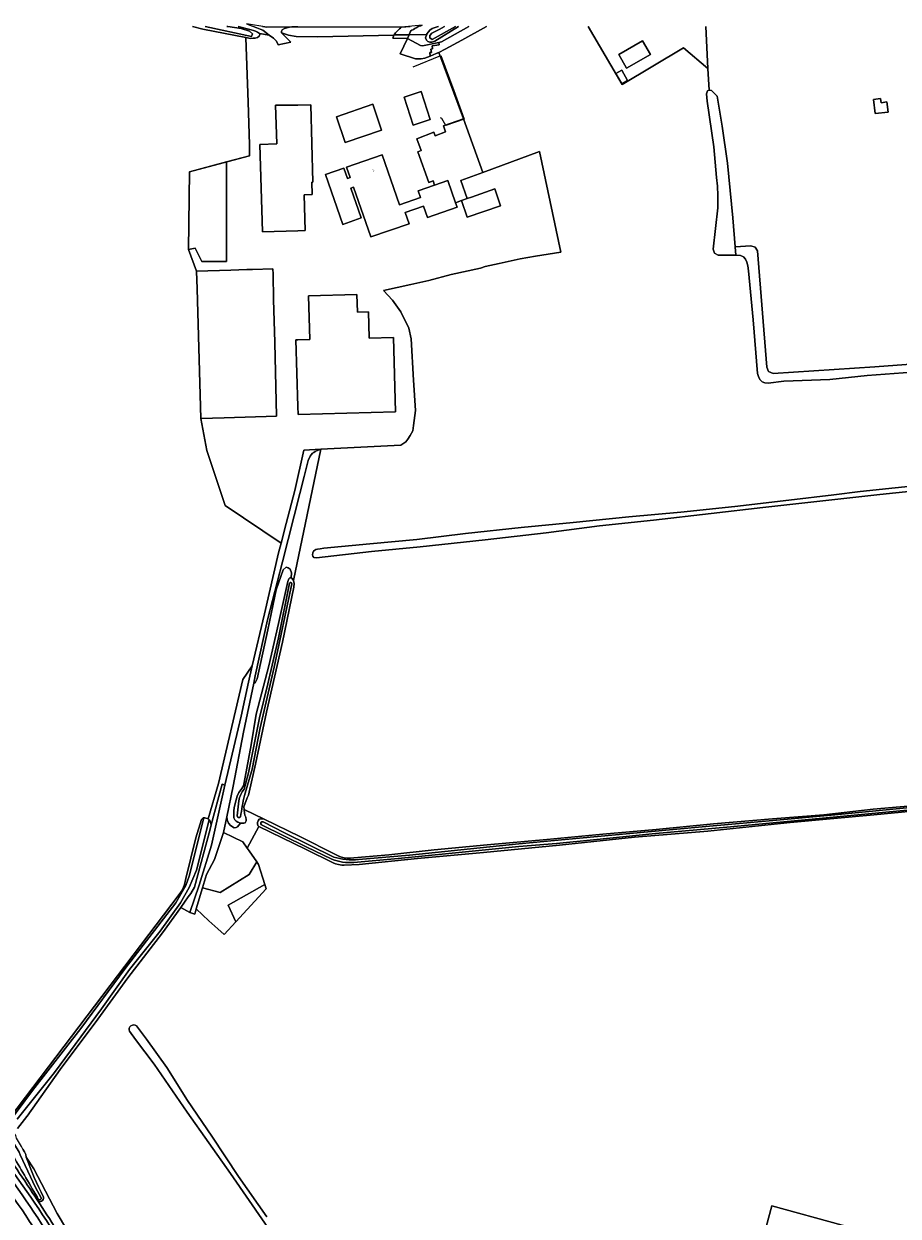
# Model space of a CAD drawing. Header units: metres. Extents: x 151448 to 154749, y 463108 to 465296.
# Tile 427 of 449: x 153906 to 154205, y 464889 to 465296. Entities that reach past the tile are written whole.
import ezdxf
from ezdxf.enums import TextEntityAlignment as Align

# ---------------------------------------------------------------- set-up
doc = ezdxf.new("R2010")
doc.units = ezdxf.units.M
for name, color, linetype, lineweight in [('B-PV-GR-BEPLANTING_CULTUUR_BOSPLANTSOEN-GV', 253, 'Continuous', 9), ('B-PV-GR-FRUITTEELT_BOOMGAARD_LAAGSTAM-GV', 253, 'Continuous', 9), ('B-PV-GR-GRAS-GV', 253, 'Continuous', 9), ('B-PV-GR-GROENVOORZIENING-GV', 253, 'Continuous', 9), ('B-PV-GR-HOUTWAL-GV', 253, 'Continuous', 9), ('B-PV-IE-TERREINAFSCHEIDING_KUNSTMATIG_HEKWERK-G', 253, 'Continuous', 9), ('B-PV-OG-BEBOUWING-GV', 1, 'Continuous', 9), ('B-PV-OG-BEBOUWING-T18', 2, 'Continuous', 9), ('B-PV-OG-TERREIN_BEGROEID-GV', 253, 'Continuous', 9), ('B-PV-OG-TERREIN_ERF-GV', 253, 'Continuous', 9), ('B-PV-OG-TERREIN_OEVER-GV', 253, 'Continuous', 9), ('B-PV-OG-WATER-GV', 253, 'Continuous', 9), ('B-PV-OG-WATER_SLOOT-GV', 253, 'Continuous', 9), ('B-PV-VH-GESLOTENVERHARDING_ASFALT-GV', 253, 'Continuous', 9), ('B-PV-VH-HALFVERHARDING_GRIND-GV', 253, 'Continuous', 9), ('B-PV-VH-ONVERHARD_ZAND-GV', 253, 'Continuous', 9), ('B-PV-VH-OPENVERHARDING_BETONELEMENT-GV', 253, 'Continuous', 9)]:
    doc.layers.add(name, color=color, linetype=linetype, lineweight=lineweight)
doc.styles.add('Drong', font='txt', dxfattribs={"height": 1.8})

msp = doc.modelspace()

# ---------------------------------------------------------------- linework, layer by layer
at = {"layer": 'B-PV-GR-BEPLANTING_CULTUUR_BOSPLANTSOEN-GV', "flags": 128}
msp.add_lwpolyline([(153933.037, 464863.03), (153935.403, 464859.644), (153929.538, 464869.825), (153917.766, 464889.518), (153909.765, 464904.731), (153907.15, 464908.676)], dxfattribs=at)
at = {"layer": 'B-PV-GR-BEPLANTING_CULTUUR_BOSPLANTSOEN-GV'}
for points in [[(153907.15, 464908.676, 0.0225382), (153913.077, 464895.039)], [(153913.077, 464895.039, -0.8558677), (153910.991, 464894.086)], [(153910.991, 464894.086, -0.0078875), (153923.99, 464873.543)]]:
    msp.add_lwpolyline(points, format="xyb", dxfattribs=at)
at = {"layer": 'B-PV-GR-FRUITTEELT_BOOMGAARD_LAAGSTAM-GV', "flags": 128}
msp.add_lwpolyline([(153962.96, 465245.208), (153962.652, 465218.635), (153964.907, 465219.081), (153967.158, 465214.6), (153975.623, 465214.6), (153975.623, 465248.594)], close=True, dxfattribs=at)
at = {"layer": 'B-PV-GR-GRAS-GV', "flags": 128}
for points in [[(153901.584, 464922.167), (153959.489, 464998.424), (153960.228, 464999.509), (153960.811, 465000.576), (153961.231, 465001.779), (153961.7, 465003.859), (153965.163, 465017.791), (153967.066, 465024.03), (153967.614, 465024.583), (153967.942, 465024.61), (153968.27, 465024.636), (153969.41, 465024.273), (153972.873, 465036.285), (153981.194, 465071.775), (153984.383, 465076.498), (153988.665, 465094.298), (153993.459, 465115.039), (153994.312, 465118.345), (153975.156, 465131.205), (153968.872, 465149.99), (153966.876, 465160.937), (153965.576, 465205.278), (153965.399, 465211.316), (153962.652, 465218.635), (153962.96, 465245.208), (153975.623, 465248.594), (153983.55, 465250.713), (153983.453, 465254.506), (153983.069, 465268.971), (153982.194, 465290.941), (153982.189, 465291.062), (153967.565, 465293.877), (153964.016, 465294.866)], [(153979.645, 465294.866), (153984.056, 465293.674)], [(154064.492, 465294.866), (154056.087, 465290.17), (154050.357, 465287.067), (154048.209, 465286.002), (154056.628, 465263.298), (154063.265, 465245.004), (154082.537, 465252.137), (154089.917, 465217.785), (154081.238, 465216.354), (154075.951, 465215.499), (154068.756, 465213.911), (154064.008, 465212.837), (154062.423, 465212.318), (154052.407, 465210.108), (154044.763, 465208.093), (154038.574, 465206.738), (154029.237, 465204.694), (154032.317, 465201.419), (154035.173, 465197.389), (154037.945, 465191.835), (154038.757, 465188.169), (154039.541, 465174.018), (154040.183, 465163.673), (154039.539, 465158.533), (154039.292, 465156.803), (154038.356, 465155.126), (154037.597, 465153.926), (154036.855, 465152.991), (154035.184, 465151.846), (154007.917, 465150.444), (153998.563, 465105.608), (153998.735, 465104.578), (153998.672, 465103.361), (153994.727, 465084.638), (153989.351, 465060.686), (153985.519, 465042.938), (153983.332, 465033.411), (153983.164, 465032.297), (153982.66, 465031.462), (153981.608, 465028.298), (153981.616, 465027.491), (153988.553, 465024.128), (154000.741, 465018.174), (154012.85, 465012.024), (154013.985, 465011.517), (154014.957, 465011.152), (154015.882, 465010.942), (154016.851, 465010.837), (154017.998, 465010.854), (154019.11, 465010.963), (154031.147, 465012), (154046.608, 465013.62), (154064.755, 465015.335), (154085.102, 465017.194), (154104.199, 465018.982), (154122.484, 465020.613), (154141.978, 465022.549), (154162.153, 465024.245), (154179.715, 465025.62), (154196.626, 465027.519), (154214.998, 465029.156)], [(153986.906, 465292.498), (153990.217, 465291.92), (153987.994, 465293.572), (153984.698, 465294.866)], [(154058.461, 465294.866), (154049.081, 465289.548), (154048.231, 465289.373), (154048.257, 465288.559), (154045.952, 465288.261), (154046.068, 465287.249), (154045.504, 465287.1), (154045.719, 465285.989), (154045.155, 465285.989), (154045.216, 465284.71), (154047.329, 465285.566), (154048.209, 465286.002), (154050.357, 465287.067), (154056.087, 465290.17), (154064.492, 465294.866)], [(154209.961, 465176.814), (154194.53, 465175.6), (154181.827, 465174.335), (154166.095, 465173.732), (154160.677, 465173.082), (154159.535, 465173.141), (154158.679, 465173.517), (154157.989, 465174.144), (154157.483, 465175.024), (154157.095, 465176.293), (154155.634, 465194.694), (154153.958, 465211.386), (154153.754, 465213.103), (154153.432, 465214.317), (154153.009, 465215.345), (154152.317, 465216.149), (154151.275, 465216.664), (154149.705, 465216.795), (154149.635, 465216.794), (154147.849, 465216.757), (154143.588, 465216.697), (154142.322, 465217.415), (154141.934, 465218.787), (154143.474, 465232.952), (154143.518, 465237.074), (154143.352, 465240.304), (154143.039, 465243.263), (154142.186, 465253.749), (154139.857, 465269.296), (154139.658, 465271.866), (154140.021, 465272.821), (154140.538, 465273.063), (154140.147, 465280.544), (154131.744, 465287.577), (154110.868, 465275.022), (154099.212, 465294.866)], [(154217.446, 465136.962), (154198.89, 465135.014), (154179.395, 465132.893), (154158.876, 465130.588), (154141.203, 465128.535), (154121.554, 465126.3), (154103.041, 465124.262), (154084.839, 465121.889), (154063.968, 465119.559), (154041.811, 465117.085), (154025.175, 465115.562), (154006.352, 465113.359), (154005.452, 465113.476), (154005.11, 465113.9), (154005.044, 465114.378), (154005.138, 465115.14), (154005.36, 465115.694), (154005.761, 465115.99), (154006.141, 465116.188), (154006.745, 465116.318), (154007.661, 465116.479), (154008.853, 465116.664), (154024.628, 465118.2), (154040.616, 465119.604), (154057.24, 465121.738), (154076.315, 465123.684), (154094.06, 465125.415), (154113.048, 465127.44), (154130.863, 465128.975), (154149.31, 465130.929), (154167.761, 465133.084), (154183.09, 465134.883), (154192.176, 465136.068), (154216.043, 465138.5)], [(154215.701, 465027.48), (154196.818, 465025.619), (154168.242, 465023.032), (154140.101, 465020.035), (154115.015, 465017.937), (154089.389, 465015.274), (154063.429, 465012.725), (154040.915, 465010.747), (154020.917, 465008.661), (154015.817, 465008.454), (154015.073, 465008.458), (154013.896, 465008.596), (154012.879, 465008.84), (154012.092, 465009.178), (154002.677, 465013.908), (153986.736, 465021.628), (153982.698, 465014.267), (153983.378, 465013.263), (153985.982, 465009.525), (153986.576, 465008.673), (153988.713, 465001.876), (153989.179, 465000.395), (153978.867, 464989.066), (153974.887, 464984.694), (153972.64, 464986.711), (153969.583, 464989.456), (153965.324, 464993.534), (153964.776, 464991.692), (153963.113, 464992.299), (153959.99, 464993.977), (153953.787, 464985.281), (153941.877, 464969.926), (153931.717, 464955.851), (153918.799, 464938.601), (153907.504, 464922.654), (153907.403, 464922.553), (153904.198, 464918.486)], [(153994.055, 464878.379), (153977.04, 464903.131), (153962.219, 464924.038), (153950.94, 464940.412), (153944.519, 464948.929), (153942.489, 464951.688)], [(153944.93, 464953.514), (153948.335, 464948.961), (153955.24, 464939.271), (153962.282, 464928.009), (153970.613, 464915.832), (153979.743, 464902.147), (153989.364, 464888.345)], [(153906.044, 464911.489), (153906.641, 464910.55), (153907.072, 464909.615), (153907.15, 464908.676), (153909.765, 464904.731), (153917.766, 464889.518), (153929.538, 464869.825)], [(154154.106, 464862.948), (154161.925, 464892.062), (154209.985, 464878.889)]]:
    msp.add_lwpolyline(points, dxfattribs=at)
at = {"layer": 'B-PV-GR-GRAS-GV'}
for points in [[(153984.056, 465293.674, -0.0989026), (153986.906, 465292.498)], [(153942.489, 464951.688, -0.775948), (153944.93, 464953.514)]]:
    msp.add_lwpolyline(points, format="xyb", dxfattribs=at)
at = {"layer": 'B-PV-GR-GRAS-GV', "flags": 128}
for points in [[(154055.93, 465235.37), (154057.92, 465236.065), (154055.712, 465242.208), (154063.265, 465245.004), (154056.628, 465263.298), (154049.79, 465260.857), (154050.487, 465258.855), (154046.92, 465257.546), (154046.44, 465258.695), (154040.622, 465256.529), (154042.156, 465252.489), (154041.026, 465252.001), (154044.823, 465241.568), (154046.223, 465242.084), (154046.702, 465240.67), (154051.3, 465242.26), (154053.894, 465234.659)], [(153984.929, 465070.567), (153985.422, 465070.714), (153986.077, 465072.104), (153989.734, 465088.777), (153992.614, 465102.5), (153995.025, 465109.273), (153995.99, 465110.211), (153996.744, 465110.005), (153997.38, 465109.529), (153997.875, 465108.299), (153997.761, 465106.52), (153997.99, 465106.444), (153998.563, 465105.608), (154007.917, 465150.444), (154006.349, 465149.873), (154005.916, 465149.674), (154005.419, 465149.358), (154005.055, 465149.084), (154004.536, 465148.583), (154004.185, 465148.065), (154003.573, 465146.59), (154002.224, 465141.161), (154000.729, 465135.321), (153994.802, 465111.977), (153989.673, 465092.252), (153985.46, 465073.11)]]:
    msp.add_lwpolyline(points, close=True, dxfattribs=at)
at = {"layer": 'B-PV-GR-GROENVOORZIENING-GV', "flags": 128}
for points in [[(154218.525, 465180.234), (154197.106, 465178.61), (154162.375, 465176.361), (154160.791, 465176.995), (154160.248, 465178.489), (154157.039, 465218.267), (154156.22, 465219.447), (154154.771, 465219.905), (154149.406, 465219.64), (154149.635, 465216.794), (154149.705, 465216.795), (154151.275, 465216.664), (154152.317, 465216.149), (154153.009, 465215.345), (154153.432, 465214.317), (154153.754, 465213.103), (154153.958, 465211.386), (154155.634, 465194.694), (154157.095, 465176.293), (154157.483, 465175.024), (154157.989, 465174.144), (154158.679, 465173.517), (154159.535, 465173.141), (154160.677, 465173.082), (154166.095, 465173.732), (154181.827, 465174.335), (154194.53, 465175.6), (154209.961, 465176.814)], [(153904.198, 464918.486), (153907.403, 464922.553), (153907.504, 464922.654), (153918.799, 464938.601), (153931.717, 464955.851), (153941.877, 464969.926), (153953.787, 464985.281), (153959.99, 464993.977), (153962.559, 464997.578), (153963.503, 464998.804), (153964.727, 465000.874), (153970.079, 465020.775), (153970.37, 465022.173), (153970.046, 465023.432), (153969.728, 465023.852), (153965.407, 465006.662), (153962.895, 465000.779), (153959.948, 464995.606), (153952.99, 464985.872), (153942.51, 464972.807), (153932.916, 464959.333), (153916.842, 464937.587), (153904.162, 464921.677)]]:
    msp.add_lwpolyline(points, dxfattribs=at)
for points in [[(153984.929, 465070.567), (153981.439, 465053.848), (153977.944, 465035.351), (153975.762, 465024.894), (153975.903, 465023.894), (153976.351, 465022.747), (153977.037, 465021.928), (153978.27, 465021.226), (153978.938, 465021.251), (153979.344, 465021.478), (153980.39, 465022.723), (153979.516, 465023.083), (153978.924, 465023.452), (153978.481, 465023.92), (153978.169, 465024.626), (153978.118, 465025.692), (153978.197, 465026.932), (153978.273, 465028.057), (153978.627, 465029.536), (153978.984, 465030.733), (153979.335, 465031.941), (153979.806, 465033.22), (153980.66, 465034.318), (153981.397, 465035.478), (153981.685, 465036.634), (153984.029, 465049.506), (153985.82, 465060.004), (153990.105, 465076.482), (153993.378, 465090.96), (153996.601, 465105.265), (153996.914, 465106.26), (153997.285, 465106.557), (153997.533, 465106.595), (153997.761, 465106.52), (153997.875, 465108.299), (153997.38, 465109.529), (153996.744, 465110.005), (153995.99, 465110.211), (153995.025, 465109.273), (153992.614, 465102.5), (153989.734, 465088.777), (153986.077, 465072.104), (153985.422, 465070.714)], [(153970.37, 465022.173), (153974.202, 465036.141), (153975.106, 465035.741), (153980.636, 465059.327), (153983.17, 465070.94), (153984.383, 465076.498), (153981.194, 465071.775), (153972.873, 465036.285), (153969.41, 465024.273), (153969.533, 465024.11), (153969.728, 465023.852), (153970.046, 465023.432)], [(153970.37, 465022.173), (153970.079, 465020.775), (153964.727, 465000.874), (153963.503, 464998.804), (153962.559, 464997.578), (153959.99, 464993.977), (153963.113, 464992.299), (153966.312, 465001.64), (153970.511, 465015.258), (153974.149, 465031.658), (153975.106, 465035.741), (153974.202, 465036.141)], [(153901.584, 464922.167), (153900.69, 464921.074), (153900.17, 464920.671), (153900.645, 464920.046), (153901.171, 464920.427), (153909.397, 464931.436), (153925.885, 464952.657), (153941.044, 464973.187), (153958.318, 464995.613), (153961.759, 465001.534), (153962.365, 465003.062), (153962.897, 465004.665), (153967.942, 465024.61), (153967.614, 465024.583), (153967.066, 465024.03), (153965.163, 465017.791), (153961.7, 465003.859), (153961.231, 465001.779), (153960.811, 465000.576), (153960.228, 464999.509), (153959.489, 464998.424)], [(153978.867, 464989.066), (153976.191, 464994.737), (153988.713, 465001.876), (153986.576, 465008.673), (153985.982, 465009.525), (153983.414, 465005.227), (153973.488, 464999.105), (153967.437, 465000.636), (153965.324, 464993.534), (153969.583, 464989.456), (153972.64, 464986.711), (153974.887, 464984.694)]]:
    msp.add_lwpolyline(points, close=True, dxfattribs=at)
at = {"layer": 'B-PV-GR-HOUTWAL-GV', "flags": 128}
for points in [[(154149.406, 465219.64), (154148.616, 465229.466), (154146.809, 465248.152), (154144.95, 465260.856), (154143.245, 465271.064), (154141.335, 465272.974), (154140.538, 465273.063), (154140.021, 465272.821), (154139.658, 465271.866), (154139.857, 465269.296), (154142.186, 465253.749), (154143.039, 465243.263), (154143.352, 465240.304), (154143.518, 465237.074), (154143.474, 465232.952), (154141.934, 465218.787), (154142.322, 465217.415), (154143.588, 465216.697), (154147.849, 465216.757), (154149.635, 465216.794)], [(153982.698, 465014.267), (153981.26, 465016.388), (153974.659, 465019.609), (153971.493, 465010.407), (153968.802, 465005.227), (153967.437, 465000.636), (153973.488, 464999.105), (153983.414, 465005.227), (153985.982, 465009.525), (153983.378, 465013.263)], [(153988.713, 465001.876), (153976.191, 464994.737), (153978.867, 464989.066), (153989.179, 465000.395)]]:
    msp.add_lwpolyline(points, close=True, dxfattribs=at)
at = {"layer": 'B-PV-IE-TERREINAFSCHEIDING_KUNSTMATIG_HEKWERK-G', "flags": 128}
for points in [[(154039.437, 465281.014), (154048.857, 465284.907), (154053.265, 465272.936), (154056.793, 465263.208), (154050.52, 465260.988), (154049.24, 465263.367), (154048.705, 465263.648)], [(153965.399, 465211.316), (153962.652, 465218.635), (153962.96, 465245.208), (153983.55, 465250.713)]]:
    msp.add_lwpolyline(points, dxfattribs=at)
at = {"layer": 'B-PV-OG-BEBOUWING-GV', "flags": 128}
for points in [[(154112.306, 465280.63), (154120.452, 465285.245), (154117.796, 465289.935), (154109.649, 465285.32)], [(154110.693, 465279.975), (154108.693, 465278.838), (154110.732, 465275.27), (154112.701, 465276.374)], [(154045.188, 465263.073), (154042.11, 465272.607), (154036.367, 465270.692), (154039.396, 465261.109)], [(154016.22, 465255.252), (154028.554, 465259.431), (154025.627, 465268.266), (154013.243, 465264.037)], [(154197.256, 465265.128), (154201.715, 465265.56), (154201.283, 465269.074), (154199.283, 465268.777), (154199.094, 465270.263), (154196.689, 465269.912)], [(154005.117, 465241.706), (154004.411, 465268.047), (154000, 465268.01), (153992.427, 465267.945), (153992.845, 465254.727), (153987.033, 465254.561), (153987.968, 465224.731), (154000, 465225.102), (154002.545, 465225.181), (154002.138, 465237.383), (154004.911, 465237.414), (154004.752, 465241.702)], [(154015.745, 465246.495), (154009.44, 465244.32), (154015.41, 465227.2), (154021.679, 465229.478), (154018.137, 465239.637), (154019.064, 465239.953), (154024.97, 465222.95), (154038.07, 465227.42), (154036.728, 465231.305), (154042.948, 465233.455), (154044.29, 465229.57), (154054.43, 465233.09), (154053.894, 465234.659), (154051.3, 465242.26), (154046.702, 465240.67), (154041.15, 465238.75), (154041.964, 465236.385), (154034.75, 465233.9), (154028.83, 465251.01), (154016.672, 465246.815), (154017.912, 465243.259), (154016.984, 465242.942)], [(154069.3, 465233.64), (154067.33, 465239.35), (154059.381, 465236.575), (154057.92, 465236.065), (154055.93, 465235.37), (154057.882, 465229.696)], [(153974.801, 465161.185), (153992.714, 465161.744), (153992.096, 465186.932), (153991.737, 465201.586), (153991.526, 465210.202), (153991.48, 465212.068), (153984.546, 465211.868), (153982.557, 465211.811), (153977.068, 465211.653), (153965.399, 465211.316), (153965.576, 465205.278), (153966.876, 465160.937)], [(154024.356, 465188.461), (154024.115, 465197.401), (154020.391, 465197.315), (154020.218, 465203.297), (154003.68, 465202.84), (154004.128, 465187.909), (154000, 465187.797), (153999.38, 465187.78), (154000, 465165.072), (154000.076, 465162.289), (154025.042, 465162.97), (154033.389, 465163.195), (154032.705, 465188.603), (154024.358, 465188.378)]]:
    msp.add_lwpolyline(points, close=True, dxfattribs=at)
at = {"layer": 'B-PV-OG-TERREIN_BEGROEID-GV', "flags": 128}
msp.add_lwpolyline([(154038.545, 465293.199), (154038.096, 465292.042), (154038.098, 465292.042), (154044.035, 465292.079), (154044.115, 465292.324), (154044.625, 465293.041), (154045.135, 465293.615), (154045.921, 465294.161), (154046.623, 465294.424), (154047.625, 465294.723), (154048.019, 465294.866)], dxfattribs=at)
at = {"layer": 'B-PV-OG-TERREIN_BEGROEID-GV'}
for points in [[(154042.54, 465295.281, 0.0880645), (154038.545, 465293.199)], [(153910.991, 464894.086, 0.0080879), (153897.013, 464914.69)], [(153921.151, 464871.862, 0.0270088), (153900.273, 464903.484)], [(153901.871, 464904.687, -0.0269958), (153922.873, 464872.879)], [(153901.769, 464896.421, -0.0254116), (153921.796, 464864.898)], [(153923.99, 464873.543, 0.0078875), (153910.991, 464894.086)]]:
    msp.add_lwpolyline(points, format="xyb", dxfattribs=at)
at = {"layer": 'B-PV-OG-TERREIN_BEGROEID-GV', "flags": 128}
msp.add_lwpolyline([(153980.39, 465022.723), (153979.344, 465021.478), (153978.938, 465021.251), (153978.27, 465021.226), (153977.037, 465021.928), (153976.351, 465022.747), (153975.903, 465023.894), (153975.762, 465024.894), (153974.659, 465019.609), (153981.26, 465016.388), (153982.698, 465014.267), (153986.736, 465021.628), (153986.375, 465022.011), (153986.231, 465022.499), (153986.249, 465022.995), (153986.445, 465023.614), (153986.844, 465024.102), (153987.286, 465024.268), (153987.73, 465024.272), (153988.553, 465024.128), (153981.616, 465027.491), (153981.785, 465026.144), (153981.93, 465025.517), (153982.202, 465024.787), (153982.361, 465023.884), (153982.324, 465023.532), (153982.002, 465022.895), (153981.548, 465022.746)], close=True, dxfattribs=at)
at = {"layer": 'B-PV-OG-TERREIN_ERF-GV'}
for points in [[(153994.645, 465293.73, 0.2362662), (153994.475, 465292.629)], [(153997.993, 465294.725, 0.1185794), (153994.645, 465293.73)], [(154032.877, 465292.01, -0.0773634), (154035.39, 465294.575)]]:
    msp.add_lwpolyline(points, format="xyb", dxfattribs=at)
at = {"layer": 'B-PV-OG-TERREIN_ERF-GV', "flags": 128}
for points in [[(154000, 465294.73), (153997.993, 465294.725)], [(154035.39, 465294.575), (154000, 465294.73)], [(154037.499, 465290.703), (154041.976, 465288.322), (154042.608, 465288.214), (154048.231, 465289.373), (154049.081, 465289.548), (154058.461, 465294.866)], [(154054.894, 465294.866), (154046.861, 465289.877), (154045.831, 465289.532), (154045.145, 465289.453), (154044.4, 465289.72), (154043.936, 465290.225), (154043.639, 465290.955), (154043.798, 465291.354), (154044.035, 465292.079), (154038.098, 465292.042), (154038.096, 465292.042), (154038.081, 465292.004), (154037.499, 465290.703)], [(154099.212, 465294.866), (154110.868, 465275.022), (154131.744, 465287.577), (154140.147, 465280.544), (154139.394, 465294.866)], [(154139.394, 465294.866), (154140.147, 465280.544), (154140.538, 465273.063), (154141.335, 465272.974), (154143.245, 465271.064), (154144.95, 465260.856), (154146.809, 465248.152), (154148.616, 465229.466), (154149.406, 465219.64), (154154.771, 465219.905), (154156.22, 465219.447), (154157.039, 465218.267), (154160.248, 465178.489), (154160.791, 465176.995), (154162.375, 465176.361), (154197.106, 465178.61), (154218.525, 465180.234)], [(153994.475, 465292.629), (153996.78, 465291.905), (153999.405, 465291.452), (154006.691, 465291.271), (154032.79, 465291.887), (154032.877, 465292.01)], [(154209.985, 464878.889), (154161.925, 464892.062), (154154.106, 464862.948)]]:
    msp.add_lwpolyline(points, dxfattribs=at)
for points in [[(153994.475, 465292.629), (153997.63, 465289.521), (153993.291, 465288.551), (153992.755, 465289.882), (153991.67, 465290.873), (153990.217, 465291.92), (153986.906, 465292.498), (153987.042, 465292.066), (153986.806, 465291.496), (153986.269, 465291.099), (153985.377, 465290.863), (153984.787, 465290.815), (153983.825, 465290.747), (153982.189, 465291.062), (153982.194, 465290.941), (153983.069, 465268.971), (153983.453, 465254.506), (153983.55, 465250.713), (153975.623, 465248.594), (153975.623, 465214.6), (153967.158, 465214.6), (153964.907, 465219.081), (153962.652, 465218.635), (153965.399, 465211.316), (153977.068, 465211.653), (153982.557, 465211.811), (153984.546, 465211.868), (153991.48, 465212.068), (153991.526, 465210.202), (153991.737, 465201.586), (153992.096, 465186.932), (153992.714, 465161.744), (153974.801, 465161.185), (153966.876, 465160.937), (153968.872, 465149.99), (153975.156, 465131.205), (153994.312, 465118.345), (153996.046, 465125.063), (153998.952, 465136.324), (154002.094, 465150.129), (154007.917, 465150.444), (154035.184, 465151.846), (154036.855, 465152.991), (154037.597, 465153.926), (154038.356, 465155.126), (154039.292, 465156.803), (154039.539, 465158.533), (154040.183, 465163.673), (154039.541, 465174.018), (154038.757, 465188.169), (154037.945, 465191.835), (154035.173, 465197.389), (154032.317, 465201.419), (154029.237, 465204.694), (154038.574, 465206.738), (154044.763, 465208.093), (154052.407, 465210.108), (154062.423, 465212.318), (154064.008, 465212.837), (154068.756, 465213.911), (154075.951, 465215.499), (154081.238, 465216.354), (154089.917, 465217.785), (154082.537, 465252.137), (154063.265, 465245.004), (154055.712, 465242.208), (154057.92, 465236.065), (154059.381, 465236.575), (154067.33, 465239.35), (154069.3, 465233.64), (154057.882, 465229.696), (154055.93, 465235.37), (154053.894, 465234.659), (154054.43, 465233.09), (154044.29, 465229.57), (154042.948, 465233.455), (154036.728, 465231.305), (154038.07, 465227.42), (154024.97, 465222.95), (154019.064, 465239.953), (154018.137, 465239.637), (154021.679, 465229.478), (154015.41, 465227.2), (154009.44, 465244.32), (154015.745, 465246.495), (154016.984, 465242.942), (154017.912, 465243.259), (154016.672, 465246.815), (154028.83, 465251.01), (154034.75, 465233.9), (154041.964, 465236.385), (154041.15, 465238.75), (154046.702, 465240.67), (154046.223, 465242.084), (154044.823, 465241.568), (154041.026, 465252.001), (154042.156, 465252.489), (154040.622, 465256.529), (154046.44, 465258.695), (154046.92, 465257.546), (154050.487, 465258.855), (154049.79, 465260.857), (154056.628, 465263.298), (154048.209, 465286.002), (154047.329, 465285.566), (154045.216, 465284.71), (154043.429, 465283.985), (154042.195, 465283.802), (154040.19, 465283.848), (154034.964, 465285.537), (154037.499, 465290.703), (154032.444, 465290.845), (154032.79, 465291.887), (154006.691, 465291.271), (153999.405, 465291.452), (153996.78, 465291.905)], [(154032.877, 465292.01), (154032.79, 465291.887), (154032.444, 465290.845), (154037.499, 465290.703), (154038.081, 465292.004), (154038.096, 465292.042)], [(154112.306, 465280.63), (154109.649, 465285.32), (154117.796, 465289.935), (154120.452, 465285.245)], [(154110.693, 465279.975), (154112.701, 465276.374), (154110.732, 465275.27), (154108.693, 465278.838)], [(154045.188, 465263.073), (154039.396, 465261.109), (154036.367, 465270.692), (154042.11, 465272.607)], [(154016.22, 465255.252), (154013.243, 465264.037), (154025.627, 465268.266), (154028.554, 465259.431)], [(154197.256, 465265.128), (154196.689, 465269.912), (154199.094, 465270.263), (154199.283, 465268.777), (154201.283, 465269.074), (154201.715, 465265.56)], [(154005.117, 465241.706), (154004.752, 465241.702), (154004.911, 465237.414), (154002.138, 465237.383), (154002.545, 465225.181), (154000, 465225.102), (153987.968, 465224.731), (153987.033, 465254.561), (153992.845, 465254.727), (153992.427, 465267.945), (154000, 465268.01), (154004.411, 465268.047)], [(154020.391, 465197.315), (154024.115, 465197.401), (154024.356, 465188.461), (154024.358, 465188.378), (154032.705, 465188.603), (154033.389, 465163.195), (154025.042, 465162.97), (154000.076, 465162.289), (154000, 465165.072), (153999.38, 465187.78), (154000, 465187.797), (154004.128, 465187.909), (154003.68, 465202.84), (154020.218, 465203.297)]]:
    msp.add_lwpolyline(points, close=True, dxfattribs=at)
at = {"layer": 'B-PV-OG-TERREIN_OEVER-GV', "flags": 128}
for points in [[(153964.016, 465294.866), (153967.565, 465293.877), (153982.189, 465291.062), (153983.825, 465290.747), (153984.787, 465290.815), (153985.377, 465290.863), (153986.269, 465291.099), (153986.806, 465291.496), (153987.042, 465292.066), (153986.906, 465292.498)], [(153975.757, 465294.866), (153976.05, 465294.804), (153980.704, 465294.107), (153983.484, 465293.225), (153984.566, 465292.345), (153984.158, 465291.395), (153968.345, 465294.866)], [(153984.056, 465293.674), (153979.645, 465294.866)], [(154048.019, 465294.866), (154047.625, 465294.723), (154046.623, 465294.424), (154045.921, 465294.161), (154045.135, 465293.615), (154044.625, 465293.041), (154044.115, 465292.324), (154044.035, 465292.079), (154043.798, 465291.354), (154043.639, 465290.955), (154043.936, 465290.225), (154044.4, 465289.72), (154045.145, 465289.453), (154045.831, 465289.532), (154046.861, 465289.877), (154054.894, 465294.866)], [(154053.864, 465294.866), (154045.942, 465290.445), (154045.153, 465290.954), (154045.128, 465291.82), (154045.764, 465292.558), (154048.285, 465293.856), (154050.089, 465294.866)], [(153981.635, 465034.402), (153983.182, 465039.974), (153986.929, 465058.74), (153989.72, 465070.385), (153993.36, 465086.085), (153997.132, 465104.729)], [(153997.921, 465104.499), (153991.945, 465076.058)], [(153991.945, 465076.058), (153987.17, 465055.347), (153984.397, 465041.214), (153981.759, 465032.203)], [(153979.331, 465025.285), (153979.857, 465030.43)], [(154214.998, 465029.156), (154196.626, 465027.519), (154179.715, 465025.62), (154162.153, 465024.245), (154141.978, 465022.549), (154122.484, 465020.613), (154104.199, 465018.982), (154085.102, 465017.194), (154064.755, 465015.335), (154046.608, 465013.62), (154031.147, 465012), (154019.11, 465010.963), (154017.998, 465010.854), (154016.851, 465010.837), (154015.882, 465010.942), (154014.957, 465011.152), (154013.985, 465011.517), (154012.85, 465012.024), (154000.741, 465018.174), (153988.553, 465024.128), (153987.73, 465024.272), (153987.286, 465024.268), (153986.844, 465024.102), (153986.445, 465023.614), (153986.249, 465022.995), (153986.231, 465022.499), (153986.375, 465022.011), (153986.736, 465021.628), (154002.677, 465013.908), (154012.092, 465009.178), (154012.879, 465008.84), (154013.896, 465008.596), (154015.073, 465008.458), (154015.817, 465008.454), (154020.917, 465008.661), (154040.915, 465010.747), (154063.429, 465012.725), (154089.389, 465015.274), (154115.015, 465017.937), (154140.101, 465020.035), (154168.242, 465023.032), (154196.818, 465025.619), (154215.701, 465027.48)], [(154075.566, 465015.685), (154096.254, 465017.694), (154119.586, 465019.757), (154139.371, 465021.658), (154162.273, 465023.686), (154183.538, 465025.591), (154207.938, 465028.035), (154214.372, 465028.48)], [(154214.316, 465027.782), (154202.147, 465026.666), (154172.138, 465023.838), (154146.543, 465021.425), (154122.215, 465019.256), (154101.048, 465017.035), (154088.351, 465015.839), (154075.547, 465014.766), (154052.736, 465012.51), (154034.312, 465010.677), (154019.136, 465009.367)], [(154011.586, 465010.501), (154002.808, 465014.73), (153987.64, 465022.251)], [(153988.142, 465023.225), (153995.462, 465019.431), (154012.28, 465011.19)], [(154020.777, 465010.367), (154038.139, 465011.889), (154059.052, 465013.977), (154075.566, 465015.685)], [(153902.407, 464917.724), (153902.374, 464917.63), (153902.205, 464915.892), (153902.591, 464914.476), (153903.208, 464913.08), (153904.795, 464910.441), (153905.185, 464909.489), (153910.433, 464898.354), (153912.367, 464894.835)], [(153907.15, 464908.676), (153907.072, 464909.615), (153906.641, 464910.55), (153906.044, 464911.489), (153905.597, 464912.396), (153904.589, 464914.017), (153903.908, 464915.249), (153903.652, 464916.083), (153902.407, 464917.724)]]:
    msp.add_lwpolyline(points, dxfattribs=at)
at = {"layer": 'B-PV-OG-TERREIN_OEVER-GV'}
for points in [[(153986.906, 465292.498, 0.0989026), (153984.056, 465293.674)], [(153997.132, 465104.729, -0.9329797), (153997.921, 465104.499)], [(153979.857, 465030.43, -0.1316392), (153981.635, 465034.402)], [(153981.759, 465032.203, 0.0246137), (153980.466, 465024.884)], [(153980.466, 465024.884, -0.7031516), (153979.331, 465025.285)], [(153987.64, 465022.251, -0.972271), (153988.142, 465023.225)], [(154019.136, 465009.367, -0.1145194), (154011.586, 465010.501)], [(154012.28, 465011.19, 0.1030255), (154020.777, 465010.367)], [(153897.013, 464914.69, -0.0080879), (153910.991, 464894.086)], [(153911.459, 464894.279, -0.00657), (153902.869, 464908.992)], [(153913.077, 464895.039, -0.0225382), (153907.15, 464908.676)], [(153910.991, 464894.086, 0.8558677), (153913.077, 464895.039)], [(153912.367, 464894.835, -0.7212919), (153911.459, 464894.279)]]:
    msp.add_lwpolyline(points, format="xyb", dxfattribs=at)
at = {"layer": 'B-PV-OG-TERREIN_OEVER-GV', "flags": 128}
msp.add_lwpolyline([(153997.761, 465106.52), (153997.533, 465106.595), (153997.285, 465106.557), (153996.914, 465106.26), (153996.601, 465105.265), (153993.378, 465090.96), (153990.105, 465076.482), (153985.82, 465060.004), (153984.029, 465049.506), (153981.685, 465036.634), (153981.397, 465035.478), (153980.66, 465034.318), (153979.806, 465033.22), (153979.335, 465031.941), (153978.984, 465030.733), (153978.627, 465029.536), (153978.273, 465028.057), (153978.197, 465026.932), (153978.118, 465025.692), (153978.169, 465024.626), (153978.481, 465023.92), (153978.924, 465023.452), (153979.516, 465023.083), (153980.39, 465022.723), (153981.548, 465022.746), (153982.002, 465022.895), (153982.324, 465023.532), (153982.361, 465023.884), (153982.202, 465024.787), (153981.93, 465025.517), (153981.785, 465026.144), (153981.616, 465027.491), (153981.608, 465028.298), (153982.66, 465031.462), (153983.164, 465032.297), (153983.332, 465033.411), (153985.519, 465042.938), (153989.351, 465060.686), (153994.727, 465084.638), (153998.672, 465103.361), (153998.735, 465104.578), (153998.563, 465105.608), (153997.99, 465106.444)], close=True, dxfattribs=at)
at = {"layer": 'B-PV-OG-WATER-GV', "flags": 128}
msp.add_lwpolyline([(153912.367, 464894.835), (153910.433, 464898.354), (153905.185, 464909.489), (153904.795, 464910.441), (153903.208, 464913.08), (153902.591, 464914.476), (153902.205, 464915.892), (153902.374, 464917.63), (153902.407, 464917.724), (153901.775, 464918.557), (153898.487, 464915.887), (153902.869, 464908.992)], dxfattribs=at)
at = {"layer": 'B-PV-OG-WATER-GV'}
for points in [[(153902.869, 464908.992, 0.00657), (153911.459, 464894.279)], [(153911.459, 464894.279, 0.7212919), (153912.367, 464894.835)]]:
    msp.add_lwpolyline(points, format="xyb", dxfattribs=at)
at = {"layer": 'B-PV-OG-WATER_SLOOT-GV', "flags": 128}
for points in [[(153968.345, 465294.866), (153984.158, 465291.395), (153984.566, 465292.345), (153983.484, 465293.225), (153980.704, 465294.107), (153976.05, 465294.804), (153975.757, 465294.866)], [(154050.089, 465294.866), (154048.285, 465293.856), (154045.764, 465292.558), (154045.128, 465291.82), (154045.153, 465290.954), (154045.942, 465290.445), (154053.864, 465294.866)], [(154216.043, 465138.5), (154192.176, 465136.068), (154183.09, 465134.883), (154167.761, 465133.084), (154149.31, 465130.929), (154130.863, 465128.975), (154113.048, 465127.44), (154094.06, 465125.415), (154076.315, 465123.684), (154057.24, 465121.738), (154040.616, 465119.604), (154024.628, 465118.2), (154008.853, 465116.664), (154007.661, 465116.479), (154006.745, 465116.318), (154006.141, 465116.188), (154005.761, 465115.99), (154005.36, 465115.694), (154005.138, 465115.14), (154005.044, 465114.378), (154005.11, 465113.9), (154005.452, 465113.476), (154006.352, 465113.359), (154025.175, 465115.562), (154041.811, 465117.085), (154063.968, 465119.559), (154084.839, 465121.889), (154103.041, 465124.262), (154121.554, 465126.3), (154141.203, 465128.535), (154158.876, 465130.588), (154179.395, 465132.893), (154198.89, 465135.014), (154217.446, 465136.962)], [(153997.132, 465104.729), (153993.36, 465086.085), (153989.72, 465070.385), (153986.929, 465058.74), (153983.182, 465039.974), (153981.635, 465034.402)], [(153981.759, 465032.203), (153984.397, 465041.214), (153987.17, 465055.347), (153991.945, 465076.058), (153997.921, 465104.499)], [(153979.857, 465030.43), (153979.331, 465025.285)], [(154214.372, 465028.48), (154207.938, 465028.035), (154183.538, 465025.591), (154162.273, 465023.686), (154139.371, 465021.658), (154119.586, 465019.757), (154096.254, 465017.694), (154075.566, 465015.685), (154059.052, 465013.977), (154038.139, 465011.889), (154020.777, 465010.367)], [(153904.162, 464921.677), (153916.842, 464937.587), (153932.916, 464959.333), (153942.51, 464972.807), (153952.99, 464985.872), (153959.948, 464995.606), (153962.895, 465000.779), (153965.407, 465006.662), (153969.728, 465023.852), (153969.533, 465024.11), (153969.41, 465024.273), (153968.27, 465024.636), (153967.942, 465024.61), (153962.897, 465004.665), (153962.365, 465003.062), (153961.759, 465001.534), (153958.318, 464995.613), (153941.044, 464973.187), (153925.885, 464952.657), (153909.397, 464931.436), (153901.171, 464920.427)], [(154019.136, 465009.367), (154034.312, 465010.677), (154052.736, 465012.51), (154075.547, 465014.766), (154088.351, 465015.839), (154101.048, 465017.035), (154122.215, 465019.256), (154146.543, 465021.425), (154172.138, 465023.838), (154202.147, 465026.666), (154214.316, 465027.782)], [(153987.64, 465022.251), (154002.808, 465014.73), (154011.586, 465010.501)], [(154012.28, 465011.19), (153995.462, 465019.431), (153988.142, 465023.225)], [(153942.489, 464951.688), (153944.519, 464948.929), (153950.94, 464940.412), (153962.219, 464924.038), (153977.04, 464903.131), (153994.055, 464878.379)], [(153989.364, 464888.345), (153979.743, 464902.147), (153970.613, 464915.832), (153962.282, 464928.009), (153955.24, 464939.271), (153948.335, 464948.961), (153944.93, 464953.514)]]:
    msp.add_lwpolyline(points, dxfattribs=at)
at = {"layer": 'B-PV-OG-WATER_SLOOT-GV'}
for points in [[(153997.921, 465104.499, 0.9329797), (153997.132, 465104.729)], [(153981.635, 465034.402, 0.1316392), (153979.857, 465030.43)], [(153980.466, 465024.884, -0.0246137), (153981.759, 465032.203)], [(153979.331, 465025.285, 0.7031516), (153980.466, 465024.884)], [(153988.142, 465023.225, 0.972271), (153987.64, 465022.251)], [(154011.586, 465010.501, 0.1145194), (154019.136, 465009.367)], [(154020.777, 465010.367, -0.1030255), (154012.28, 465011.19)], [(153944.93, 464953.514, 0.775948), (153942.489, 464951.688)]]:
    msp.add_lwpolyline(points, format="xyb", dxfattribs=at)
at = {"layer": 'B-PV-VH-GESLOTENVERHARDING_ASFALT-GV', "flags": 128}
for points in [[(153987.971, 465294.866), (153989.411, 465294.637), (153997.993, 465294.725), (154000, 465294.73), (154035.39, 465294.575)], [(154035.39, 465294.575), (154038.339, 465294.866)]]:
    msp.add_lwpolyline(points, dxfattribs=at)
at = {"layer": 'B-PV-VH-GESLOTENVERHARDING_ASFALT-GV'}
for points in [[(153900.273, 464903.484, -0.0270088), (153921.151, 464871.862)], [(153922.873, 464872.879, 0.0269958), (153901.871, 464904.687)], [(153921.796, 464864.898, 0.0254116), (153901.769, 464896.421)]]:
    msp.add_lwpolyline(points, format="xyb", dxfattribs=at)
at = {"layer": 'B-PV-VH-HALFVERHARDING_GRIND-GV', "flags": 128}
for points in [[(153997.993, 465294.725), (153989.411, 465294.637), (153982.465, 465295.743), (153987.994, 465293.572), (153990.217, 465291.92)], [(154032.877, 465292.01), (154038.096, 465292.042), (154038.545, 465293.199)], [(154042.54, 465295.281), (154035.39, 465294.575)], [(153990.217, 465291.92), (153991.67, 465290.873), (153992.755, 465289.882), (153993.291, 465288.551), (153997.63, 465289.521), (153994.475, 465292.629)]]:
    msp.add_lwpolyline(points, dxfattribs=at)
at = {"layer": 'B-PV-VH-HALFVERHARDING_GRIND-GV'}
for points in [[(153994.475, 465292.629, -0.2362662), (153994.645, 465293.73)], [(153994.645, 465293.73, -0.1185794), (153997.993, 465294.725)], [(154035.39, 465294.575, 0.0773634), (154032.877, 465292.01)], [(154038.545, 465293.199, -0.0880645), (154042.54, 465295.281)]]:
    msp.add_lwpolyline(points, format="xyb", dxfattribs=at)
at = {"layer": 'B-PV-VH-ONVERHARD_ZAND-GV', "flags": 128}
msp.add_lwpolyline([(153983.17, 465070.94), (153980.636, 465059.327), (153975.106, 465035.741), (153974.149, 465031.658), (153970.511, 465015.258), (153966.312, 465001.64), (153963.113, 464992.299), (153964.776, 464991.692), (153965.324, 464993.534), (153967.437, 465000.636), (153968.802, 465005.227), (153971.493, 465010.407), (153974.659, 465019.609), (153975.762, 465024.894), (153977.944, 465035.351), (153981.439, 465053.848), (153984.929, 465070.567), (153985.46, 465073.11), (153989.673, 465092.252), (153994.802, 465111.977), (154000.729, 465135.321), (154002.224, 465141.161), (154003.573, 465146.59), (154004.185, 465148.065), (154004.536, 465148.583), (154005.055, 465149.084), (154005.419, 465149.358), (154005.916, 465149.674), (154006.349, 465149.873), (154007.917, 465150.444), (154002.094, 465150.129), (153998.952, 465136.324), (153996.046, 465125.063), (153994.312, 465118.345), (153993.459, 465115.039), (153988.665, 465094.298), (153984.383, 465076.498)], close=True, dxfattribs=at)
at = {"layer": 'B-PV-VH-OPENVERHARDING_BETONELEMENT-GV', "flags": 128}
msp.add_lwpolyline([(154037.499, 465290.703), (154034.964, 465285.537), (154040.19, 465283.848), (154042.195, 465283.802), (154043.429, 465283.985), (154045.216, 465284.71), (154045.155, 465285.989), (154045.719, 465285.989), (154045.504, 465287.1), (154046.068, 465287.249), (154045.952, 465288.261), (154048.257, 465288.559), (154048.231, 465289.373), (154042.608, 465288.214), (154041.976, 465288.322)], close=True, dxfattribs=at)

# ---------------------------------------------------------------- texts
at = {"layer": 'B-PV-OG-BEBOUWING-T18', "style": 'Drong'}
msp.add_text('3', height=0.75, rotation=19, dxfattribs=at).set_placement((154025.8, 465245.733), align=Align.MIDDLE)

doc.saveas('drawing.dxf')
